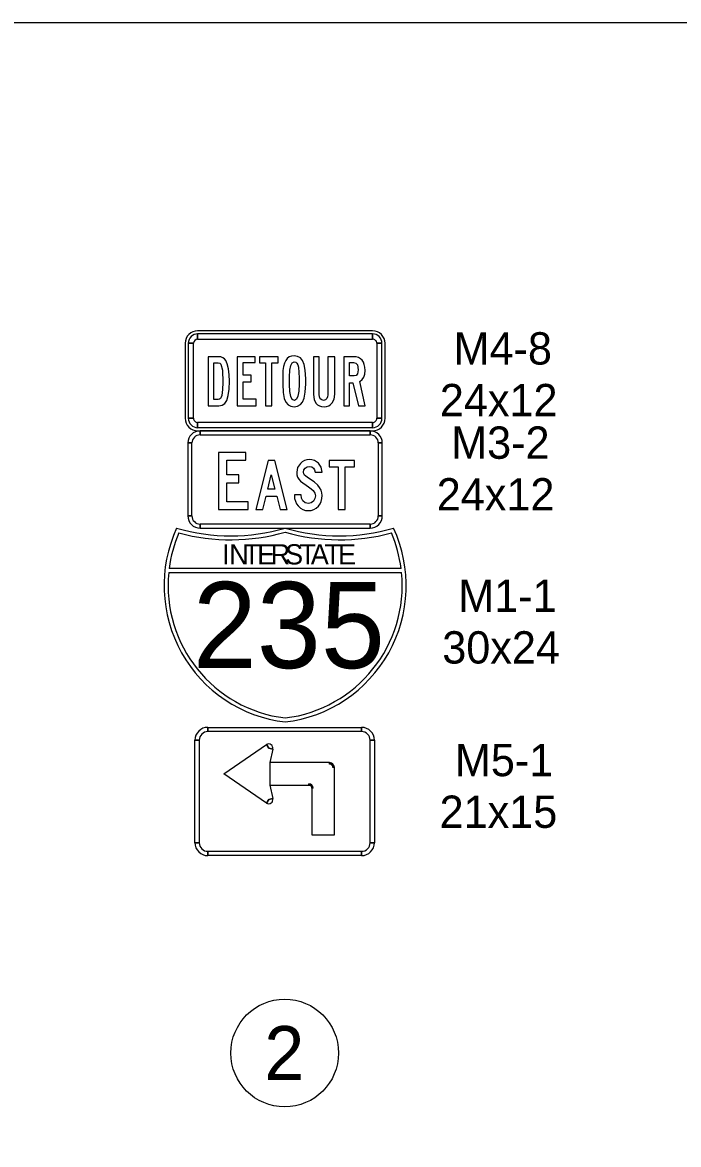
# Model space of a CAD drawing. Extents: x -1403959 to 81668, y -1400582 to 11018.
# Drawn here: x 15854 to 16159, y 9423 to 9944 of the extents above; entities that cross this region are included whole.
import ezdxf

# ---------------------------------------------------------------- set-up
doc = ezdxf.new("R2010")
doc.units = 0
for name, color, linetype in [('tdCiInt', 7, 'Continuous'), ('tdCiStrucDataNonCell', 7, 'Continuous'), ('tdCoCorpTxt', 7, 'Continuous'), ('tdRailIA_Int_RR', 7, 'Continuous'), ('tdRailNOTMain', 7, 'Continuous'), ('tdRailUP', 7, 'Continuous')]:
    doc.layers.add(name, color=color, linetype=linetype)

msp = doc.modelspace()

# ---------------------------------------------------------------- linework, layer by layer
at = {"layer": 'tdCiInt'}
for p, q in [((16016.39, 9800.89), (15935.13, 9800.89)), ((15935.13, 9797.02), (15935.13, 9799.42)), ((16016.39, 9799.42), (16016.39, 9797.02)), ((15929.33, 9795.09), (15929.33, 9760.26)), ((15930.78, 9795.09), (15933.2, 9795.09)), ((16018.33, 9795.09), (16020.75, 9795.09)), ((16022.2, 9760.26), (16022.2, 9795.09)), ((15933.2, 9760.26), (15930.78, 9760.26)), ((15935.13, 9755.93), (15935.13, 9758.33)), ((16016.39, 9758.33), (16016.39, 9755.93)), ((16020.75, 9760.26), (16018.33, 9760.26)), ((15935.13, 9754.46), (16016.39, 9754.46)), ((16015.27, 9754.46), (15936.25, 9754.46)), ((15936.25, 9752.58), (15936.25, 9754.46)), ((16015.27, 9754.46), (16015.27, 9752.58)), ((15930.61, 9748.81), (15930.61, 9714.95)), ((15930.61, 9748.81), (15932.49, 9748.81)), ((16019.03, 9748.81), (16020.91, 9748.81)), ((16020.91, 9714.95), (16020.91, 9748.81)), ((15932.49, 9714.95), (15930.61, 9714.95)), ((16020.91, 9714.95), (16019.03, 9714.95)), ((15936.25, 9709.31), (15936.25, 9711.19)), ((15936.25, 9709.31), (16015.27, 9709.31)), ((16015.27, 9711.19), (16015.27, 9709.31)), ((15939.84, 9616.82), (16011.28, 9616.82)), ((15939.84, 9616.82), (15939.84, 9614.84)), ((16011.28, 9614.84), (16011.28, 9616.82)), ((15933.89, 9563.24), (15933.89, 9610.87)), ((15935.88, 9610.87), (15933.89, 9610.87)), ((16017.24, 9610.87), (16015.25, 9610.87)), ((16017.24, 9610.87), (16017.24, 9563.24)), ((15968.12, 9607.14), (15967.06, 9608.85)), ((15970.05, 9606.7), (15968.12, 9607.14)), ((15996.4, 9599.8), (15996.4, 9600.47)), ((15998.63, 9598.21), (15997.98, 9598.21)), ((15986.73, 9590.03), (15986.73, 9590.67)), ((15988.83, 9588.56), (15988.22, 9588.56)), ((15967.06, 9581.66), (15968.12, 9583.33)), ((15968.12, 9583.33), (15970.05, 9583.8)), ((15933.89, 9563.24), (15935.88, 9563.24)), ((16015.25, 9563.24), (16017.24, 9563.24)), ((15939.84, 9559.28), (15939.84, 9557.29)), ((16011.28, 9557.29), (16011.28, 9559.28)), ((16011.28, 9557.29), (15939.84, 9557.29))]:
    msp.add_line(p, q, dxfattribs=at)
for points in [[(16016.39, 9799.42), (15935.13, 9799.42), (15935.13, 9797.02), (16016.39, 9797.02), (16016.39, 9799.42)], [(15930.78, 9795.09), (15930.78, 9760.26), (15933.2, 9760.26), (15933.2, 9795.09), (15930.78, 9795.09)], [(16020.75, 9760.26), (16020.75, 9795.09), (16018.33, 9795.09), (16018.33, 9760.26), (16020.75, 9760.26)], [(15953.52, 9766.07), (15962.24, 9766.07), (15962.24, 9769.19), (15956.34, 9769.19), (15956.34, 9777.23), (15960.06, 9777.23), (15960.06, 9780.35), (15956.34, 9780.35), (15956.34, 9786.16), (15961.92, 9786.16), (15961.92, 9788.84), (15953.52, 9788.84)], [(15963.83, 9788.84), (15963.83, 9786.04), (15966.65, 9786.04), (15966.65, 9766.07), (15969.59, 9766.07), (15969.59, 9786.04), (15972.55, 9786.04), (15972.55, 9788.84)], [(15988.92, 9788.84), (15988.92, 9771.3), (15989.21, 9769.04), (15990.09, 9767.28), (15990.81, 9766.55), (15991.68, 9766.03), (15992.69, 9765.72), (15993.86, 9765.62), (15995, 9765.73), (15996, 9766.06), (15996.88, 9766.6), (15997.62, 9767.38), (15998.5, 9769.16), (15998.79, 9771.44), (15998.79, 9788.84), (15995.62, 9788.84), (15995.62, 9771.16), (15995.5, 9770.21), (15995.15, 9769.43), (15994.5, 9768.81), (15993.65, 9768.61), (15992.75, 9768.78), (15992.1, 9769.3), (15991.72, 9770.17), (15991.6, 9771.39), (15991.6, 9788.84)], [(15935.13, 9755.93), (16016.39, 9755.93), (16016.39, 9758.33), (15935.13, 9758.33), (15935.13, 9755.93)], [(16015.27, 9754.46), (15936.25, 9754.46), (15936.25, 9752.58), (16015.27, 9752.58), (16015.27, 9754.46)], [(15930.61, 9748.81), (15930.61, 9714.95), (15932.49, 9714.95), (15932.49, 9748.81), (15930.61, 9748.81)], [(16020.91, 9714.95), (16020.91, 9748.81), (16019.03, 9748.81), (16019.03, 9714.95), (16020.91, 9714.95)], [(15958.52, 9721.5), (15948.74, 9721.5), (15948.74, 9730.36), (15954.29, 9730.36), (15954.29, 9734), (15948.74, 9734), (15948.74, 9740.77), (15957.51, 9740.77), (15957.51, 9744.42), (15944.86, 9744.42), (15944.86, 9717.86), (15958.52, 9717.86)], [(15958.52, 9721.5), (15948.74, 9721.5), (15948.74, 9730.36), (15954.29, 9730.36), (15954.29, 9734), (15948.74, 9734), (15948.74, 9740.77), (15957.51, 9740.77), (15957.51, 9744.42), (15944.86, 9744.42), (15944.86, 9717.86), (15958.52, 9717.86)], [(15980.09, 9724.7), (15980.09, 9724.49), (15980.18, 9723.1), (15980.51, 9721.82), (15981.07, 9720.64), (15981.85, 9719.57), (15982.83, 9718.62), (15983.95, 9717.95), (15985.18, 9717.55), (15986.54, 9717.41), (15987.89, 9717.54), (15989.13, 9717.93), (15990.22, 9718.58), (15991.2, 9719.5), (15991.96, 9720.56), (15992.5, 9721.72), (15992.83, 9722.98), (15992.94, 9724.36), (15992.81, 9725.68), (15992.43, 9726.94), (15991.78, 9728.13), (15990.9, 9729.25), (15989.18, 9730.73), (15986.54, 9732.54), (15984.79, 9733.85), (15984.41, 9734.52), (15984.28, 9735.28), (15984.49, 9736.29), (15985.1, 9737.15), (15985.99, 9737.73), (15987.04, 9737.93), (15988.17, 9737.74), (15988.99, 9737.19), (15989.44, 9736.42), (15989.78, 9735.28), (15992.94, 9735.28), (15992.43, 9737.61), (15991.22, 9739.43), (15990.33, 9740.14), (15989.34, 9740.66), (15988.2, 9740.97), (15986.95, 9741.07), (15985.79, 9740.96), (15984.72, 9740.63), (15983.73, 9740.08), (15982.84, 9739.31), (15981.54, 9737.4), (15981.12, 9735.19), (15981.22, 9734.04), (15981.55, 9732.99), (15982.09, 9732.03), (15982.86, 9731.15), (15986.56, 9728.5), (15987.93, 9727.46), (15988.78, 9726.68), (15989.54, 9725.54), (15989.79, 9724.33), (15989.57, 9722.98), (15988.92, 9721.84), (15987.85, 9721), (15986.54, 9720.72), (15985.14, 9721.03), (15984.05, 9721.96), (15983.42, 9723.21), (15983.23, 9724.7)], [(15980.09, 9724.7), (15980.09, 9724.49), (15980.18, 9723.1), (15980.51, 9721.82), (15981.07, 9720.64), (15981.85, 9719.57), (15982.83, 9718.62), (15983.95, 9717.95), (15985.18, 9717.55), (15986.54, 9717.41), (15987.89, 9717.54), (15989.13, 9717.93), (15990.22, 9718.58), (15991.2, 9719.5), (15991.96, 9720.56), (15992.5, 9721.72), (15992.83, 9722.98), (15992.94, 9724.36), (15992.81, 9725.68), (15992.43, 9726.94), (15991.78, 9728.13), (15990.9, 9729.25), (15989.18, 9730.73), (15986.54, 9732.54), (15984.79, 9733.85), (15984.41, 9734.52), (15984.28, 9735.28), (15984.49, 9736.29), (15985.1, 9737.15), (15985.99, 9737.73), (15987.04, 9737.93), (15988.17, 9737.74), (15988.99, 9737.19), (15989.44, 9736.42), (15989.78, 9735.28), (15992.94, 9735.28), (15992.43, 9737.61), (15991.22, 9739.43), (15990.33, 9740.14), (15989.34, 9740.66), (15988.2, 9740.97), (15986.95, 9741.07), (15985.79, 9740.96), (15984.72, 9740.63), (15983.73, 9740.08), (15982.84, 9739.31), (15981.54, 9737.4), (15981.12, 9735.19), (15981.22, 9734.04), (15981.55, 9732.99), (15982.09, 9732.03), (15982.86, 9731.15), (15986.56, 9728.5), (15987.93, 9727.46), (15988.78, 9726.68), (15989.54, 9725.54), (15989.79, 9724.33), (15989.57, 9722.98), (15988.92, 9721.84), (15987.85, 9721), (15986.54, 9720.72), (15985.14, 9721.03), (15984.05, 9721.96), (15983.42, 9723.21), (15983.23, 9724.7)], [(16000.39, 9717.86), (16003.7, 9717.86), (16003.7, 9737.77), (16007.94, 9737.77), (16007.94, 9740.63), (15996.23, 9740.63), (15996.23, 9737.77), (16000.39, 9737.77)], [(16000.39, 9717.86), (16003.7, 9717.86), (16003.7, 9737.77), (16007.94, 9737.77), (16007.94, 9740.63), (15996.23, 9740.63), (15996.23, 9737.77), (16000.39, 9737.77)], [(15936.25, 9709.31), (16015.27, 9709.31), (16015.27, 9711.19), (15936.25, 9711.19), (15936.25, 9709.31)], [(15939.84, 9616.82), (16011.28, 9616.82), (16011.28, 9614.84), (15939.84, 9614.84), (15939.84, 9616.82)], [(15933.89, 9563.24), (15933.89, 9610.87), (15935.88, 9610.87), (15935.88, 9563.24), (15933.89, 9563.24)], [(16017.24, 9610.87), (16017.24, 9563.24), (16015.25, 9563.24), (16015.25, 9610.87), (16017.24, 9610.87)], [(15947.29, 9595.23), (15967.06, 9608.85), (15968.12, 9607.14), (15970.05, 9606.7), (15968.62, 9600.47), (15968.62, 9590.03), (15970.05, 9583.8), (15968.12, 9583.33), (15967.06, 9581.66), (15947.29, 9595.23)], [(15988.22, 9566.96), (15998.63, 9566.96), (15998.63, 9598.21), (15996.4, 9600.47), (15968.62, 9600.47), (15968.62, 9590.03), (15986.73, 9590.03), (15988.22, 9590.03), (15988.22, 9588.56), (15988.22, 9566.96)], [(16011.28, 9557.29), (15939.84, 9557.29), (15939.84, 9559.28), (16011.28, 9559.28), (16011.28, 9557.29)]]:
    msp.add_lwpolyline(points, close=True, dxfattribs=at)
for points in [[(15940, 9766.07), (15944.96, 9766.07), (15946.5, 9766.34), (15947.75, 9767.16), (15948.67, 9768.59), (15949.34, 9770.79), (15949.73, 9773.75), (15949.87, 9777.47), (15949.74, 9780.48), (15949.39, 9783.27), (15948.85, 9785.57), (15948.21, 9787.08), (15947.59, 9787.84), (15946.82, 9788.4), (15945.9, 9788.73), (15944.84, 9788.84), (15940, 9788.84), (15940, 9766.07)], [(15985.31, 9778.61), (15985.14, 9782.54), (15984.65, 9785.3), (15983.9, 9787.04), (15982.87, 9788.29), (15981.56, 9789.03), (15979.98, 9789.28), (15978.74, 9789.14), (15977.66, 9788.73), (15976.76, 9788.02), (15976.02, 9787.06), (15975.43, 9785.81), (15975.02, 9784.29), (15974.77, 9782.49), (15974.7, 9780.42), (15974.75, 9779.04), (15974.75, 9776.15), (15974.9, 9772.22), (15975.39, 9769.49), (15976.1, 9767.79), (15977.1, 9766.58), (15978.39, 9765.86), (15979.98, 9765.62), (15981.54, 9765.86), (15982.83, 9766.6), (15983.85, 9767.83), (15984.59, 9769.56), (15985.13, 9772.39), (15985.31, 9776.29), (15985.31, 9778.61)], [(16012.87, 9782.44), (16012.78, 9783.93), (16012.53, 9785.23), (16012.11, 9786.32), (16011.53, 9787.23), (16010.77, 9787.93), (16009.85, 9788.43), (16008.76, 9788.73), (16007.52, 9788.84), (16003, 9788.84), (16003, 9766.07), (16005.67, 9766.07), (16005.67, 9776.77), (16007.17, 9776.77), (16009.78, 9766.07), (16012.87, 9766.07), (16010.46, 9777.4), (16011.51, 9778.22), (16012.26, 9779.34), (16012.71, 9780.74), (16012.87, 9782.44)], [(15942.67, 9769), (15942.67, 9786.04), (15944.66, 9786.04), (15945.37, 9785.86), (15945.97, 9785.33), (15946.64, 9782.61), (15946.86, 9776.86), (15946.69, 9773.69), (15946.38, 9770.86), (15946.11, 9770.04), (15945.73, 9769.46), (15945.25, 9769.11), (15944.67, 9769), (15942.67, 9769)], [(15982.27, 9779.13), (15982.29, 9776.17), (15982.15, 9772.85), (15981.73, 9770.5), (15981.04, 9769.08), (15980.07, 9768.61), (15979.09, 9769.06), (15978.38, 9770.43), (15977.96, 9772.71), (15977.82, 9775.91), (15977.82, 9779.47), (15977.95, 9782.54), (15978.37, 9784.72), (15979.05, 9786.02), (15980.01, 9786.46), (15980.66, 9786.3), (15981.19, 9785.83), (15981.6, 9785.04), (15981.91, 9783.95), (15982.27, 9779.13)], [(16009.69, 9782.79), (16009.42, 9780.84), (16008.81, 9780.13), (16007.85, 9779.91), (16005.67, 9779.91), (16005.67, 9786.16), (16007.56, 9786.16), (16008.67, 9785.89), (16009.38, 9785.07), (16009.69, 9782.79)], [(15962.08, 9717.86), (15965.38, 9717.86), (15966.93, 9724.13), (15971.84, 9724.13), (15973.45, 9717.86), (15976.78, 9717.86), (15971.04, 9740.63), (15967.82, 9740.63), (15962.08, 9717.86)], [(15962.08, 9717.86), (15965.38, 9717.86), (15966.93, 9724.13), (15971.84, 9724.13), (15973.45, 9717.86), (15976.78, 9717.86), (15971.04, 9740.63), (15967.82, 9740.63), (15962.08, 9717.86)], [(15967.73, 9727.37), (15969.34, 9733.98), (15971.04, 9727.37), (15967.73, 9727.37)], [(15967.73, 9727.37), (15969.34, 9733.98), (15971.04, 9727.37), (15967.73, 9727.37)]]:
    msp.add_lwpolyline(points, dxfattribs=at)
for centre, radius, start, end in [((15935.13, 9795.09), 5.8, 90.0002, 179.9998), ((15935.13, 9795.09), 4.35, 90.0002, 179.9998), ((16016.39, 9795.09), 5.8, 0, 90.0002), ((16016.39, 9795.09), 4.35, 0, 90.0002), ((15935.13, 9795.09), 1.93, 90.0002, 179.9998), ((16016.39, 9795.09), 1.93, 0, 90.0002), ((15935.13, 9760.26), 5.8, 179.9998, 270.0001), ((15935.13, 9760.26), 4.35, 179.9998, 270.0001), ((15935.13, 9760.26), 1.93, 179.9998, 270.0001), ((16016.39, 9760.26), 5.8, 270.0001, 0.0003), ((16016.39, 9760.26), 4.35, 270.0001, 0.0003), ((16016.39, 9760.26), 1.93, 270.0001, 0.0003), ((15936.25, 9748.81), 5.64, 90.0002, 179.9998), ((15936.25, 9748.81), 5.64, 90.0002, 179.9998), ((15936.25, 9748.81), 3.76, 90.0002, 179.9998), ((16015.27, 9748.81), 5.64, 0, 90.0002), ((16015.27, 9748.81), 5.64, 0, 90.0002), ((16015.27, 9748.81), 3.76, 0, 90.0002), ((15936.25, 9714.95), 5.64, 179.9998, 270.0001), ((15936.25, 9714.95), 5.64, 179.9998, 270.0001), ((15936.25, 9714.95), 3.76, 179.9998, 270.0001), ((16015.27, 9714.95), 5.64, 270.0001, 0.0003), ((16015.27, 9714.95), 5.64, 270.0001, 0.0003), ((16015.27, 9714.95), 3.76, 270.0001, 0.0003), ((15939.84, 9610.87), 5.95, 89.9998, 180), ((15939.84, 9610.87), 5.95, 89.9998, 180), ((16011.28, 9610.87), 5.95, 0.0002, 89.9998), ((16011.28, 9610.87), 5.95, 0.0002, 89.9998), ((15939.84, 9610.87), 3.97, 89.9998, 180), ((16011.28, 9610.87), 3.97, 0.0002, 89.9998), ((15968.12, 9607.14), 1.98, 347.0496, 122.2756), ((15996.4, 9598.21), 2.23, 0.0002, 89.9998), ((15996.4, 9598.21), 1.58, 0.0002, 89.9998), ((15986.73, 9588.56), 2.1, 0.0002, 89.9998), ((15986.73, 9588.56), 1.49, 0.0002, 89.9998), ((15968.12, 9583.33), 1.98, 237.7241, 12.9501), ((15939.84, 9563.24), 5.95, 179.9997, 269.9999), ((15939.84, 9563.24), 5.95, 179.9997, 269.9999), ((15939.84, 9563.24), 3.97, 179.9997, 269.9999), ((16011.28, 9563.24), 5.95, 269.9999, 0.0002), ((16011.28, 9563.24), 5.95, 269.9999, 0.0002), ((16011.28, 9563.24), 3.97, 269.9999, 0.0002)]:
    msp.add_arc(centre, radius, start, end, dxfattribs=at)
at = {"layer": 'tdCiStrucDataNonCell'}
for p, q in [((15921.68, 9688.68), (16029.84, 9688.68)), ((15921.68, 9688.68), (16029.84, 9688.68)), ((16029.62, 9690.56), (15921.9, 9690.56)), ((16029.62, 9690.56), (15921.9, 9690.56))]:
    msp.add_line(p, q, dxfattribs=at)
for centre, radius, start, end in [((15983.26, 9682.61), 63.75, 155.2469, 263.2437), ((15950.56, 9795.71), 90, 253.7424, 286.2577), ((15968.26, 9682.61), 63.75, 276.7564, 24.7532), ((16000.96, 9795.71), 90, 253.7424, 286.2577), ((15983.26, 9682.61), 61.88, 156.7269, 172.6247), ((15983.26, 9682.61), 61.88, 156.7269, 172.6247), ((15950.43, 9795.74), 91.88, 254.8528, 286.0062), ((15950.43, 9795.74), 91.88, 254.8528, 286.0062), ((16001.09, 9795.74), 91.88, 253.9939, 285.1473), ((16001.09, 9795.74), 91.88, 253.9939, 285.1473), ((15968.26, 9682.61), 61.88, 7.3752, 23.2733), ((15968.26, 9682.61), 61.88, 7.3752, 23.2733), ((15983.26, 9682.6), 61.88, 174.3597, 263.0392), ((15983.26, 9682.6), 61.88, 174.3597, 263.0392), ((15968.26, 9682.6), 61.88, 276.9609, 5.6399), ((15968.26, 9682.6), 61.88, 276.9609, 5.6399)]:
    msp.add_arc(centre, radius, start, end, dxfattribs=at)
at = {"layer": 'tdCoCorpTxt'}
msp.add_circle((15975.56, 9465.65), 25, dxfattribs=at)
at = {"layer": 'tdRailUP'}
msp.add_lwpolyline([(13732.52, 9944.02), (16867.53, 9944.02), (16867.53, 7924.02), (13732.52, 7924.02)], close=True, dxfattribs=at)

# ---------------------------------------------------------------- texts
at = {"layer": 'tdCiStrucDataNonCell'}
for s, height, p in [('I', 9.38, (15946.49, 9692.43)), ('I', 9.38, (15946.49, 9692.43)), ('N', 9.38, (15949.79, 9692.43)), ('N', 9.38, (15949.79, 9692.43)), ('T', 9.38, (15956.5, 9692.43)), ('T', 9.38, (15956.5, 9692.43)), ('E', 9.38, (15962.77, 9692.43)), ('E', 9.38, (15962.77, 9692.43)), ('R', 9.38, (15969.04, 9692.43)), ('R', 9.38, (15969.04, 9692.43)), ('S', 9.38, (15975.75, 9692.43)), ('S', 9.38, (15975.75, 9692.43)), ('T', 9.38, (15982.46, 9692.43)), ('T', 9.38, (15982.46, 9692.43)), ('A', 9.38, (15987.68, 9692.43)), ('A', 9.38, (15987.68, 9692.43)), ('T', 9.38, (15994.07, 9692.43)), ('T', 9.38, (15994.07, 9692.43)), ('E', 9.38, (16000.34, 9692.43)), ('E', 9.38, (16000.34, 9692.43)), ('235', 40, (15932.87, 9644.31)), ('235', 40, (15932.87, 9644.31))]:
    msp.add_text(s, height=height, dxfattribs=at).set_placement(p)
at = {"layer": 'tdRailIA_Int_RR'}
for s, p in [('M4-8', (16053.99, 9785.22)), ('24x12', (16047.63, 9761.22)), ('M3-2', (16052.88, 9741.48)), ('24x12', (16046.18, 9717.48)), ('M1-1', (16056.17, 9670.43)), ('30x24', (16048.75, 9646.43)), ('M5-1', (16054.61, 9594.15)), ('21x15', (16047.51, 9570.15))]:
    msp.add_text(s, height=15, dxfattribs=at).set_placement(p)
at = {"layer": 'tdRailNOTMain'}
msp.add_text('2', height=25, dxfattribs=at).set_placement((15966.08, 9453.15))

doc.saveas('drawing.dxf')
